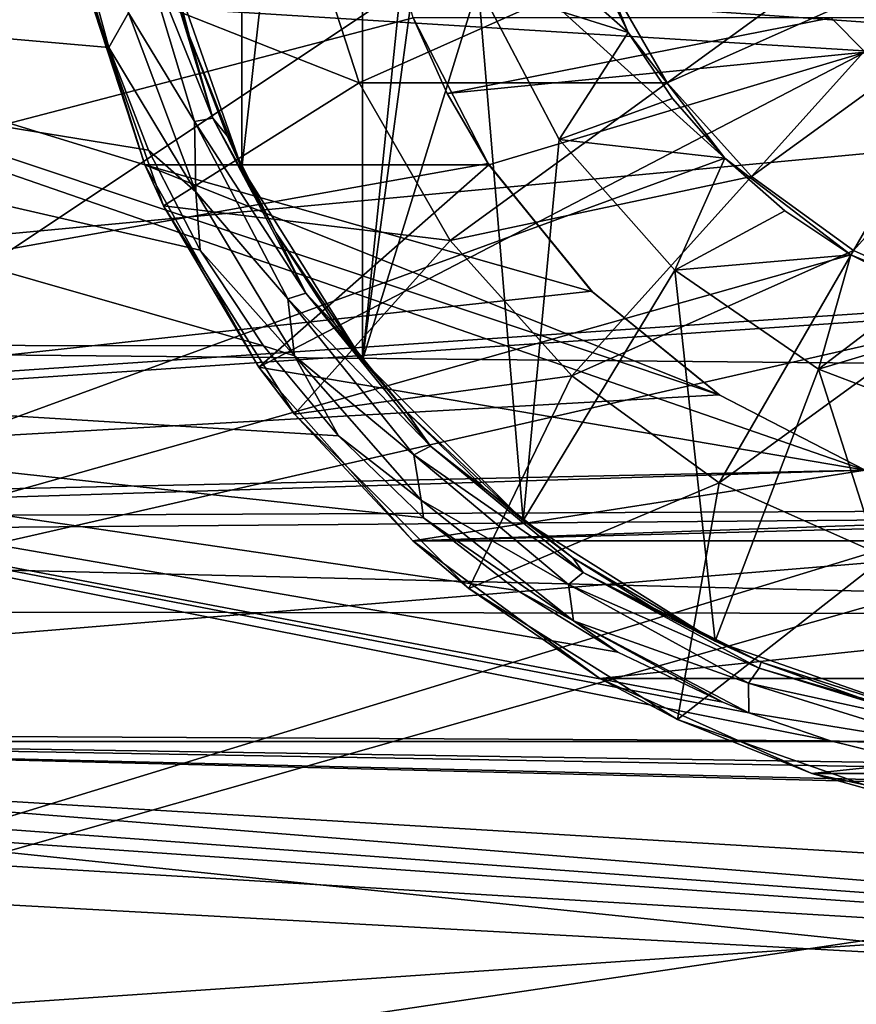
# Model space of a CAD drawing. Header units: millimetres. Extents: x -223 to 138, y -45 to 391.
# Tile 335 of 364: x 123.18 to 126.07, y -4.41 to -1.01. Entities that reach past the tile are written whole.
import ezdxf

# ---------------------------------------------------------------- set-up
doc = ezdxf.new("R2010")
doc.units = ezdxf.units.MM
doc.header["$LTSCALE"] = 65.185185
for name, color, linetype in [('453', 7, 'CONTINUOUS'), ('456', 7, 'CONTINUOUS'), ('458', 7, 'CONTINUOUS'), ('461', 7, 'CONTINUOUS'), ('463', 7, 'CONTINUOUS'), ('464', 7, 'CONTINUOUS'), ('471', 7, 'CONTINUOUS'), ('472', 7, 'CONTINUOUS'), ('479', 7, 'CONTINUOUS'), ('480', 7, 'CONTINUOUS'), ('481', 7, 'CONTINUOUS'), ('483', 7, 'CONTINUOUS'), ('485', 7, 'CONTINUOUS'), ('505', 7, 'CONTINUOUS'), ('506', 7, 'CONTINUOUS'), ('531', 7, 'CONTINUOUS'), ('533', 7, 'CONTINUOUS'), ('556', 7, 'CONTINUOUS'), ('558', 7, 'CONTINUOUS')]:
    doc.layers.add(name, color=color, linetype=linetype)

msp = doc.modelspace()

# ---------------------------------------------------------------- linework, layer by layer
at = {"layer": '453', "color": 7, "linetype": 'CONTINUOUS', "true_color": 0xaaaaaa}
for points in [[(133.1, -1.5465, 22.6974), (133.1, 1.5465, 22.6974), (108.1, 0, 22.75), (133.1, -1.5465, 22.6974)], [(108.1, -3.2378, 22.5184), (133.1, -1.5465, 22.6974), (108.1, 0, 22.75), (108.1, -3.2378, 22.5184)], [(133.1, -4.6109, 22.2778), (133.1, -1.5465, 22.6974), (108.1, -3.2378, 22.5184), (133.1, -4.6109, 22.2778)], [(108.1, -6.4094, 21.8285), (133.1, -4.6109, 22.2778), (108.1, -3.2378, 22.5184), (108.1, -6.4094, 21.8285)]]:
    msp.add_3dface(points, dxfattribs=at)
at = {"layer": '456', "color": 7, "linetype": 'CONTINUOUS', "true_color": 0xaaaaaa}
for points in [[(119.0826, -2.1255, 7.4704), (133.6174, -0.7635, 8.2391), (119.0826, -0.7166, 7.7337), (119.0826, -2.1255, 7.4704)], [(133.6174, -2.2644, 7.9586), (133.6174, -0.7635, 8.2391), (119.0826, -2.1255, 7.4704), (133.6174, -2.2644, 7.9586)], [(119.0826, -3.462, 6.9526), (133.6174, -2.2644, 7.9586), (119.0826, -2.1255, 7.4704), (119.0826, -3.462, 6.9526)], [(133.6174, -3.6882, 7.407), (133.6174, -2.2644, 7.9586), (119.0826, -3.462, 6.9526), (133.6174, -3.6882, 7.407)], [(119.0826, -4.6806, 6.1981), (133.6174, -3.6882, 7.407), (119.0826, -3.462, 6.9526), (119.0826, -4.6806, 6.1981)], [(133.6174, -4.9865, 6.6031), (133.6174, -3.6882, 7.407), (119.0826, -4.6806, 6.1981), (133.6174, -4.9865, 6.6031)]]:
    msp.add_3dface(points, dxfattribs=at)
at = {"layer": '458', "color": 7, "linetype": 'CONTINUOUS', "true_color": 0xaaaaaa}
for points in [[(133.6174, 0, 20.5787), (133.6174, -1.5378, 20.5211), (111.529, 0, 21.35), (133.6174, 0, 20.5787)], [(111.529, 0, 21.35), (133.6174, -1.5378, 20.5211), (111.529, -3.0383, 21.1327), (111.529, 0, 21.35)], [(133.6174, -1.5378, 20.5211), (133.6174, -3.0671, 20.3488), (111.529, -3.0383, 21.1327), (133.6174, -1.5378, 20.5211)], [(133.6174, -3.0671, 20.3488), (133.6174, -4.5792, 20.0627), (111.529, -3.0383, 21.1327), (133.6174, -3.0671, 20.3488)], [(111.529, -3.0383, 21.1327), (133.6174, -4.5792, 20.0627), (111.529, -6.0149, 20.4852), (111.529, -3.0383, 21.1327)]]:
    msp.add_3dface(points, dxfattribs=at)
at = {"layer": '461', "color": 7, "linetype": 'CONTINUOUS', "true_color": 0xaaaaaa}
for points in [[(118.628, -2.7969, -22.5774), (118.7085, 0, -22.75), (126.1, -2.5617, -22.6053), (118.628, -2.7969, -22.5774)], [(126.1, -2.5617, -22.6053), (118.7085, 0, -22.75), (125.5975, -2.3033, -22.6331), (126.1, -2.5617, -22.6053)], [(125.5975, -2.3033, -22.6331), (118.7085, 0, -22.75), (123.6118, -1.5075, -22.7), (125.5975, -2.3033, -22.6331)], [(123.6118, -1.5075, -22.7), (118.7085, 0, -22.75), (123.3785, -0.7682, -22.737), (123.6118, -1.5075, -22.7)], [(125.1576, -1.9467, -22.6666), (125.5975, -2.3033, -22.6331), (123.6118, -1.5075, -22.7), (125.1576, -1.9467, -22.6666)], [(124.8, -1.5075, -22.7), (125.1576, -1.9467, -22.6666), (123.6118, -1.5075, -22.7), (124.8, -1.5075, -22.7)], [(126.76, -2.7289, -22.5857), (118.628, -2.7969, -22.5774), (126.1, -2.5617, -22.6053), (126.76, -2.7289, -22.5857)], [(136.6217, -3.2377, -22.5184), (118.628, -2.7969, -22.5774), (126.76, -2.7289, -22.5857), (136.6217, -3.2377, -22.5184)], [(118.3866, -5.5618, -22.0597), (118.628, -2.7969, -22.5774), (136.6217, -3.2377, -22.5184), (118.3866, -5.5618, -22.0597)], [(136.6217, -6.4094, -21.8285), (118.3866, -5.5618, -22.0597), (136.6217, -3.2377, -22.5184), (136.6217, -6.4094, -21.8285)]]:
    msp.add_3dface(points, dxfattribs=at)
at = {"layer": '463', "color": 7, "linetype": 'CONTINUOUS', "true_color": 0xaaaaaa}
for points in [[(123.8026, -1.8022, -7.7242), (124.0217, -2.1329, -7.6475), (119.0826, -0.7166, -7.7337), (123.8026, -1.8022, -7.7242)], [(119.0826, -0.7166, -7.7337), (124.0217, -2.1329, -7.6475), (119.0826, -2.1255, -7.4704), (119.0826, -0.7166, -7.7337)], [(123.6243, -1.457, -7.7904), (123.8026, -1.8022, -7.7242), (119.0826, -0.7166, -7.7337), (123.6243, -1.457, -7.7904)], [(123.4868, -1.1024, -7.8436), (123.6243, -1.457, -7.7904), (119.0826, -0.7166, -7.7337), (123.4868, -1.1024, -7.8436)], [(123.3893, -0.7417, -7.8824), (123.4868, -1.1024, -7.8436), (119.0826, -0.7166, -7.7337), (123.3893, -0.7417, -7.8824)], [(125.6978, -3.4002, -7.2391), (125.9803, -3.4971, -7.2038), (119.0826, -2.1255, -7.4704), (125.6978, -3.4002, -7.2391)], [(119.0826, -2.1255, -7.4704), (125.9803, -3.4971, -7.2038), (119.0826, -3.462, -6.9526), (119.0826, -2.1255, -7.4704)], [(125.6074, -3.3639, -7.2525), (125.6978, -3.4002, -7.2391), (119.0826, -2.1255, -7.4704), (125.6074, -3.3639, -7.2525)], [(125.2447, -3.1906, -7.3166), (125.6074, -3.3639, -7.2525), (119.0826, -2.1255, -7.4704), (125.2447, -3.1906, -7.3166)], [(124.8982, -2.9776, -7.3928), (125.2447, -3.1906, -7.3166), (119.0826, -2.1255, -7.4704), (124.8982, -2.9776, -7.3928)], [(124.5744, -2.7272, -7.4768), (124.8982, -2.9776, -7.3928), (119.0826, -2.1255, -7.4704), (124.5744, -2.7272, -7.4768)], [(124.2801, -2.4434, -7.5635), (124.5744, -2.7272, -7.4768), (119.0826, -2.1255, -7.4704), (124.2801, -2.4434, -7.5635)], [(124.0217, -2.1329, -7.6475), (124.2801, -2.4434, -7.5635), (119.0826, -2.1255, -7.4704), (124.0217, -2.1329, -7.6475)], [(133.6174, -4.3376, -7.0464), (133.6174, -4.9708, -6.6149), (119.0826, -3.462, -6.9526), (133.6174, -4.3376, -7.0464)], [(119.0826, -3.462, -6.9526), (133.6174, -4.9708, -6.6149), (119.0826, -4.6806, -6.1981), (119.0826, -3.462, -6.9526)], [(127.1105, -3.6635, -7.1649), (133.6174, -4.3376, -7.0464), (119.0826, -3.462, -6.9526), (127.1105, -3.6635, -7.1649)], [(126.7365, -3.6454, -7.1595), (127.1105, -3.6635, -7.1649), (119.0826, -3.462, -6.9526), (126.7365, -3.6454, -7.1595)], [(126.3582, -3.5906, -7.1724), (126.7365, -3.6454, -7.1595), (119.0826, -3.462, -6.9526), (126.3582, -3.5906, -7.1724)], [(125.9803, -3.4971, -7.2038), (126.3582, -3.5906, -7.1724), (119.0826, -3.462, -6.9526), (125.9803, -3.4971, -7.2038)]]:
    msp.add_3dface(points, dxfattribs=at)
at = {"layer": '464', "color": 7, "linetype": 'CONTINUOUS', "true_color": 0xaaaaaa}
for points in [[(117.9511, 0, -21.1257), (117.8692, -2.741, -20.9501), (124.35, 0, -20.9023), (117.9511, 0, -21.1257)], [(124.35, 0, -20.9023), (117.8692, -2.741, -20.9501), (124.3973, -0.508, -20.8945), (124.35, 0, -20.9023)], [(124.3973, -0.508, -20.8945), (117.8692, -2.741, -20.9501), (124.5383, -1, -20.8718), (124.3973, -0.508, -20.8945)], [(124.5383, -1, -20.8718), (117.8692, -2.741, -20.9501), (124.7971, -1.503, -20.8325), (124.5383, -1, -20.8718)], [(124.7971, -1.503, -20.8325), (117.8692, -2.741, -20.9501), (125.1547, -1.9438, -20.7835), (124.7971, -1.503, -20.8325)], [(125.1547, -1.9438, -20.7835), (117.8692, -2.741, -20.9501), (125.5957, -2.3021, -20.7314), (125.1547, -1.9438, -20.7835)], [(125.5957, -2.3021, -20.7314), (117.8692, -2.741, -20.9501), (126.1, -2.5617, -20.6831), (125.5957, -2.3021, -20.7314)], [(126.1, -2.5617, -20.6831), (117.8692, -2.741, -20.9501), (126.5928, -2.7028, -20.6478), (126.1, -2.5617, -20.6831)], [(117.8692, -2.741, -20.9501), (117.6233, -5.4486, -20.4229), (126.5928, -2.7028, -20.6478), (117.8692, -2.741, -20.9501)], [(126.5928, -2.7028, -20.6478), (117.6233, -5.4486, -20.4229), (127.1019, -2.75, -20.6236), (126.5928, -2.7028, -20.6478)], [(117.6233, -5.4486, -20.4229), (133.6174, -3.0671, -20.3488), (127.1019, -2.75, -20.6236), (117.6233, -5.4486, -20.4229)], [(133.6174, -4.5792, -20.0627), (133.6174, -3.0671, -20.3488), (117.6233, -5.4486, -20.4229), (133.6174, -4.5792, -20.0627)]]:
    msp.add_3dface(points, dxfattribs=at)
at = {"layer": '471', "color": 7, "linetype": 'CONTINUOUS', "true_color": 0xaaaaaa}
for points in [[(123.9466, 1.5186, -8.5), (124.3636, 2.1822, -8.5), (123.9466, -1.5186, -8.5), (123.9466, 1.5186, -8.5)], [(123.9466, -1.5186, -8.5), (124.3636, 2.1822, -8.5), (124.3636, -2.1822, -8.5), (123.9466, -1.5186, -8.5)], [(124.3636, -2.1822, -8.5), (124.3636, 2.1822, -8.5), (124.6182, 0.3013, -8.5), (124.3636, -2.1822, -8.5)], [(123.6878, -0.7788, -8.5), (123.9466, 1.5186, -8.5), (123.9466, -1.5186, -8.5), (123.6878, -0.7788, -8.5)], [(124.6182, -0.3013, -8.5), (124.3636, -2.1822, -8.5), (124.6182, 0.3013, -8.5), (124.6182, -0.3013, -8.5)], [(124.7624, -0.8864, -8.5), (124.3636, -2.1822, -8.5), (124.6182, -0.3013, -8.5), (124.7624, -0.8864, -8.5)], [(124.9178, -2.7364, -8.5), (124.3636, -2.1822, -8.5), (124.7624, -0.8864, -8.5), (124.9178, -2.7364, -8.5)], [(125.0425, -1.4201, -8.5), (124.9178, -2.7364, -8.5), (124.7624, -0.8864, -8.5), (125.0425, -1.4201, -8.5)], [(125.4421, -1.8712, -8.5), (124.9178, -2.7364, -8.5), (125.0425, -1.4201, -8.5), (125.4421, -1.8712, -8.5)], [(125.5814, -3.1534, -8.5), (124.9178, -2.7364, -8.5), (125.4421, -1.8712, -8.5), (125.5814, -3.1534, -8.5)], [(125.9381, -2.2136, -8.5), (125.5814, -3.1534, -8.5), (125.4421, -1.8712, -8.5), (125.9381, -2.2136, -8.5)], [(126.3212, -3.4122, -8.5), (125.5814, -3.1534, -8.5), (125.9381, -2.2136, -8.5), (126.3212, -3.4122, -8.5)], [(126.5017, -2.4273, -8.5), (126.3212, -3.4122, -8.5), (125.9381, -2.2136, -8.5), (126.5017, -2.4273, -8.5)]]:
    msp.add_3dface(points, dxfattribs=at)
at = {"layer": '472', "color": 7, "linetype": 'CONTINUOUS', "true_color": 0xaaaaaa}
for points in [[(123.6738, -0.7148, -8.1804), (123.6878, -0.7788, -8.5), (123.7657, -1.0643, -8.139), (123.6738, -0.7148, -8.1804)], [(123.6878, -0.7788, -8.5), (123.9466, -1.5186, -8.5), (123.7657, -1.0643, -8.139), (123.6878, -0.7788, -8.5)], [(123.7657, -1.0643, -8.139), (123.9466, -1.5186, -8.5), (123.8956, -1.4077, -8.0823), (123.7657, -1.0643, -8.139)], [(123.8956, -1.4077, -8.0823), (123.9466, -1.5186, -8.5), (124.064, -1.7414, -8.0118), (123.8956, -1.4077, -8.0823)], [(123.9466, -1.5186, -8.5), (124.3636, -2.1822, -8.5), (124.064, -1.7414, -8.0118), (123.9466, -1.5186, -8.5)], [(124.064, -1.7414, -8.0118), (124.3636, -2.1822, -8.5), (124.2706, -2.0602, -7.9303), (124.064, -1.7414, -8.0118)], [(124.2706, -2.0602, -7.9303), (124.3636, -2.1822, -8.5), (124.5135, -2.3579, -7.8416), (124.2706, -2.0602, -7.9303)], [(124.3636, -2.1822, -8.5), (124.9178, -2.7364, -8.5), (124.5135, -2.3579, -7.8416), (124.3636, -2.1822, -8.5)], [(124.5135, -2.3579, -7.8416), (124.9178, -2.7364, -8.5), (124.7885, -2.6281, -7.7508), (124.5135, -2.3579, -7.8416)], [(124.7885, -2.6281, -7.7508), (124.9178, -2.7364, -8.5), (125.0893, -2.8648, -7.6636), (124.7885, -2.6281, -7.7508)], [(124.9178, -2.7364, -8.5), (125.5814, -3.1534, -8.5), (125.0893, -2.8648, -7.6636), (124.9178, -2.7364, -8.5)], [(125.0893, -2.8648, -7.6636), (125.5814, -3.1534, -8.5), (125.409, -3.0644, -7.5853), (125.0893, -2.8648, -7.6636)], [(125.409, -3.0644, -7.5853), (125.5814, -3.1534, -8.5), (125.7408, -3.2253, -7.5202), (125.409, -3.0644, -7.5853)], [(125.5814, -3.1534, -8.5), (126.3212, -3.4122, -8.5), (125.7408, -3.2253, -7.5202), (125.5814, -3.1534, -8.5)], [(125.7408, -3.2253, -7.5202), (126.3212, -3.4122, -8.5), (126.079, -3.3478, -7.4711), (125.7408, -3.2253, -7.5202)]]:
    msp.add_3dface(points, dxfattribs=at)
at = {"layer": '479', "color": 7, "linetype": 'CONTINUOUS', "true_color": 0xaaaaaa}
for points in [[(120.1, 3.5, -5), (120.1, -3.5, -5), (125.6149, -1.4848, -5), (120.1, 3.5, -5)], [(125.0715, -0.5435, -5), (120.1, 3.5, -5), (125.2813, -1.0499, -5), (125.0715, -0.5435, -5)], [(125.2813, -1.0499, -5), (120.1, 3.5, -5), (125.6149, -1.4848, -5), (125.2813, -1.0499, -5)], [(125.6149, -1.4848, -5), (120.1, -3.5, -5), (126.0499, -1.8186, -5), (125.6149, -1.4848, -5)], [(126.0499, -1.8186, -5), (120.1, -3.5, -5), (126.5564, -2.0284, -5), (126.0499, -1.8186, -5)], [(120.1, -3.5, -5), (132.6, -3.5, -5), (126.5564, -2.0284, -5), (120.1, -3.5, -5)]]:
    msp.add_3dface(points, dxfattribs=at)
at = {"layer": '480', "color": 7, "linetype": 'CONTINUOUS', "true_color": 0xaaaaaa}
for points in [[(132.6, -3.5, -4.5), (132.6, -3.5, -5), (120.1, -3.5, -5), (132.6, -3.5, -4.5)], [(132.6, -3.5, -4.5), (120.1, -3.5, -5), (120.1, -3.5, -4.5), (132.6, -3.5, -4.5)]]:
    msp.add_3dface(points, dxfattribs=at)
at = {"layer": '481', "color": 7, "linetype": 'CONTINUOUS', "true_color": 0xaaaaaa}
for points in [[(132.6, -4.5, -4.5), (120.1, -3.5, -4.5), (119.7116, -3.5511, -4.5), (132.6, -4.5, -4.5)], [(132.6, -4.5, -4.5), (132.6, -3.5, -4.5), (120.1, -3.5, -4.5), (132.6, -4.5, -4.5)], [(119.3499, -3.701, -4.5), (132.6, -4.5, -4.5), (119.7116, -3.5511, -4.5), (119.3499, -3.701, -4.5)], [(119.1, -4.5, -4.5), (132.6, -4.5, -4.5), (119.3499, -3.701, -4.5), (119.1, -4.5, -4.5)]]:
    msp.add_3dface(points, dxfattribs=at)
at = {"layer": '483', "color": 7, "linetype": 'CONTINUOUS', "true_color": 0xaaaaaa}
for points in [[(132.6, 4.5, 4.5), (132.6, -4.5, 4.5), (119.1, -4.5, 4.5), (132.6, 4.5, 4.5)], [(119.1, 4.5, 4.5), (132.6, 4.5, 4.5), (119.1, -4.5, 4.5), (119.1, 4.5, 4.5)]]:
    msp.add_3dface(points, dxfattribs=at)
at = {"layer": '485', "color": 7, "linetype": 'CONTINUOUS', "true_color": 0xaaaaaa}
for points in [[(123.5832, -0.6918, -7.9749), (123.7828, -1.3575, -7.8863), (123.5554, -0.9819, -7.8804), (123.5832, -0.6918, -7.9749)], [(123.8459, -1.3468, -7.9813), (123.5832, -0.6918, -7.9749), (123.646, -0.6873, -8.0707), (123.8459, -1.3468, -7.9813)], [(123.7828, -1.3575, -7.8863), (123.5832, -0.6918, -7.9749), (123.8459, -1.3468, -7.9813), (123.7828, -1.3575, -7.8863)], [(123.6738, -0.7148, -8.1804), (123.7657, -1.0643, -8.139), (123.646, -0.6873, -8.0707), (123.6738, -0.7148, -8.1804)], [(123.7657, -1.0643, -8.139), (123.8459, -1.3468, -7.9813), (123.646, -0.6873, -8.0707), (123.7657, -1.0643, -8.139)], [(123.4868, -1.1024, -7.8436), (123.3893, -0.7417, -7.8824), (123.5554, -0.9819, -7.8804), (123.4868, -1.1024, -7.8436)], [(123.4868, -1.1024, -7.8436), (123.5554, -0.9819, -7.8804), (123.7882, -1.6007, -7.7813), (123.4868, -1.1024, -7.8436)], [(123.5554, -0.9819, -7.8804), (123.7828, -1.3575, -7.8863), (123.7882, -1.6007, -7.7813), (123.5554, -0.9819, -7.8804)], [(123.7657, -1.0643, -8.139), (123.8956, -1.4077, -8.0823), (123.8459, -1.3468, -7.9813), (123.7657, -1.0643, -8.139)], [(123.6243, -1.457, -7.7904), (123.4868, -1.1024, -7.8436), (123.7882, -1.6007, -7.7813), (123.6243, -1.457, -7.7904)], [(124.1678, -1.9508, -7.8483), (123.7828, -1.3575, -7.8863), (123.8459, -1.3468, -7.9813), (124.1678, -1.9508, -7.8483)], [(123.7828, -1.3575, -7.8863), (124.1055, -1.9699, -7.754), (123.7882, -1.6007, -7.7813), (123.7828, -1.3575, -7.8863)], [(124.1055, -1.9699, -7.754), (123.7828, -1.3575, -7.8863), (124.1678, -1.9508, -7.8483), (124.1055, -1.9699, -7.754)], [(123.8956, -1.4077, -8.0823), (124.064, -1.7414, -8.0118), (123.8459, -1.3468, -7.9813), (123.8956, -1.4077, -8.0823)], [(124.064, -1.7414, -8.0118), (124.1678, -1.9508, -7.8483), (123.8459, -1.3468, -7.9813), (124.064, -1.7414, -8.0118)], [(123.8026, -1.8022, -7.7242), (123.6243, -1.457, -7.7904), (123.7882, -1.6007, -7.7813), (123.8026, -1.8022, -7.7242)], [(123.8026, -1.8022, -7.7242), (123.7882, -1.6007, -7.7813), (124.1279, -2.1673, -7.6495), (123.8026, -1.8022, -7.7242)], [(123.7882, -1.6007, -7.7813), (124.1055, -1.9699, -7.754), (124.1279, -2.1673, -7.6495), (123.7882, -1.6007, -7.7813)], [(124.064, -1.7414, -8.0118), (124.2706, -2.0602, -7.9303), (124.1678, -1.9508, -7.8483), (124.064, -1.7414, -8.0118)], [(124.0217, -2.1329, -7.6475), (123.8026, -1.8022, -7.7242), (124.1279, -2.1673, -7.6495), (124.0217, -2.1329, -7.6475)], [(124.5987, -2.4793, -7.6919), (124.1055, -1.9699, -7.754), (124.1678, -1.9508, -7.8483), (124.5987, -2.4793, -7.6919)], [(124.1055, -1.9699, -7.754), (124.5403, -2.5091, -7.598), (124.1279, -2.1673, -7.6495), (124.1055, -1.9699, -7.754)], [(124.5403, -2.5091, -7.598), (124.1055, -1.9699, -7.754), (124.5987, -2.4793, -7.6919), (124.5403, -2.5091, -7.598)], [(124.2706, -2.0602, -7.9303), (124.5135, -2.3579, -7.8416), (124.1678, -1.9508, -7.8483), (124.2706, -2.0602, -7.9303)], [(124.5135, -2.3579, -7.8416), (124.5987, -2.4793, -7.6919), (124.1678, -1.9508, -7.8483), (124.5135, -2.3579, -7.8416)], [(124.2801, -2.4434, -7.5635), (124.0217, -2.1329, -7.6475), (124.1279, -2.1673, -7.6495), (124.2801, -2.4434, -7.5635)], [(124.2801, -2.4434, -7.5635), (124.1279, -2.1673, -7.6495), (124.5656, -2.6661, -7.5017), (124.2801, -2.4434, -7.5635)], [(124.1279, -2.1673, -7.6495), (124.5403, -2.5091, -7.598), (124.5656, -2.6661, -7.5017), (124.1279, -2.1673, -7.6495)], [(124.5135, -2.3579, -7.8416), (124.7885, -2.6281, -7.7508), (124.5987, -2.4793, -7.6919), (124.5135, -2.3579, -7.8416)], [(124.5744, -2.7272, -7.4768), (124.2801, -2.4434, -7.5635), (124.5656, -2.6661, -7.5017), (124.5744, -2.7272, -7.4768)], [(125.1254, -2.9162, -7.5361), (124.5403, -2.5091, -7.598), (124.5987, -2.4793, -7.6919), (125.1254, -2.9162, -7.5361)], [(124.7885, -2.6281, -7.7508), (125.0893, -2.8648, -7.6636), (124.5987, -2.4793, -7.6919), (124.7885, -2.6281, -7.7508)], [(125.0893, -2.8648, -7.6636), (125.1254, -2.9162, -7.5361), (124.5987, -2.4793, -7.6919), (125.0893, -2.8648, -7.6636)], [(124.5403, -2.5091, -7.598), (125.0752, -2.9577, -7.4418), (124.5656, -2.6661, -7.5017), (124.5403, -2.5091, -7.598)], [(125.0752, -2.9577, -7.4418), (124.5403, -2.5091, -7.598), (125.1254, -2.9162, -7.5361), (125.0752, -2.9577, -7.4418)], [(124.5744, -2.7272, -7.4768), (124.5656, -2.6661, -7.5017), (125.0925, -3.0822, -7.3579), (124.5744, -2.7272, -7.4768)], [(124.5656, -2.6661, -7.5017), (125.0752, -2.9577, -7.4418), (125.0925, -3.0822, -7.3579), (124.5656, -2.6661, -7.5017)], [(124.8982, -2.9776, -7.3928), (124.5744, -2.7272, -7.4768), (125.0925, -3.0822, -7.3579), (124.8982, -2.9776, -7.3928)], [(125.0893, -2.8648, -7.6636), (125.409, -3.0644, -7.5853), (125.1254, -2.9162, -7.5361), (125.0893, -2.8648, -7.6636)], [(125.7332, -3.2458, -7.4065), (125.0752, -2.9577, -7.4418), (125.1254, -2.9162, -7.5361), (125.7332, -3.2458, -7.4065)], [(125.409, -3.0644, -7.5853), (125.7408, -3.2253, -7.5202), (125.1254, -2.9162, -7.5361), (125.409, -3.0644, -7.5853)], [(125.7408, -3.2253, -7.5202), (125.7332, -3.2458, -7.4065), (125.1254, -2.9162, -7.5361), (125.7408, -3.2253, -7.5202)], [(125.0752, -2.9577, -7.4418), (125.6967, -3.2981, -7.3113), (125.0925, -3.0822, -7.3579), (125.0752, -2.9577, -7.4418)], [(125.6967, -3.2981, -7.3113), (125.0752, -2.9577, -7.4418), (125.7332, -3.2458, -7.4065), (125.6967, -3.2981, -7.3113)], [(125.2447, -3.1906, -7.3166), (124.8982, -2.9776, -7.3928), (125.0925, -3.0822, -7.3579), (125.2447, -3.1906, -7.3166)], [(125.6978, -3.4002, -7.2391), (125.6074, -3.3639, -7.2525), (125.0925, -3.0822, -7.3579), (125.6978, -3.4002, -7.2391)], [(125.6967, -3.2981, -7.3113), (125.6978, -3.4002, -7.2391), (125.0925, -3.0822, -7.3579), (125.6967, -3.2981, -7.3113)], [(125.6074, -3.3639, -7.2525), (125.2447, -3.1906, -7.3166), (125.0925, -3.0822, -7.3579), (125.6074, -3.3639, -7.2525)], [(125.7408, -3.2253, -7.5202), (126.079, -3.3478, -7.4711), (125.7332, -3.2458, -7.4065), (125.7408, -3.2253, -7.5202)], [(126.4026, -3.452, -7.3281), (125.6967, -3.2981, -7.3113), (125.7332, -3.2458, -7.4065), (126.4026, -3.452, -7.3281)], [(126.079, -3.3478, -7.4711), (126.4026, -3.452, -7.3281), (125.7332, -3.2458, -7.4065), (126.079, -3.3478, -7.4711)], [(126.3847, -3.512, -7.2321), (125.6978, -3.4002, -7.2391), (125.6967, -3.2981, -7.3113), (126.3847, -3.512, -7.2321)], [(126.3847, -3.512, -7.2321), (125.6967, -3.2981, -7.3113), (126.4026, -3.452, -7.3281), (126.3847, -3.512, -7.2321)], [(125.9803, -3.4971, -7.2038), (125.6978, -3.4002, -7.2391), (126.3847, -3.512, -7.2321), (125.9803, -3.4971, -7.2038)], [(126.3582, -3.5906, -7.1724), (125.9803, -3.4971, -7.2038), (126.3847, -3.512, -7.2321), (126.3582, -3.5906, -7.1724)]]:
    msp.add_3dface(points, dxfattribs=at)
at = {"layer": '505', "color": 7, "linetype": 'CONTINUOUS', "true_color": 0xaaaaaa}
for points in [[(125.0715, -0.5435, -5), (125.2813, -1.0499, -5), (125.0716, -0.5435, -8.1), (125.0715, -0.5435, -5)], [(125.0716, -0.5435, -8.1), (125.2813, -1.0499, -5), (125.1599, -0.8036, -8.1), (125.0716, -0.5435, -8.1)], [(125.1599, -0.8036, -8.1), (125.2813, -1.0499, -5), (125.2813, -1.05, -8.1), (125.1599, -0.8036, -8.1)], [(125.2813, -1.0499, -5), (125.6149, -1.4848, -5), (125.2813, -1.05, -8.1), (125.2813, -1.0499, -5)], [(125.2813, -1.05, -8.1), (125.6149, -1.4848, -5), (125.4339, -1.2784, -8.1), (125.2813, -1.05, -8.1)], [(125.4339, -1.2784, -8.1), (125.6149, -1.4848, -5), (125.6151, -1.4849, -8.1), (125.4339, -1.2784, -8.1)], [(125.6149, -1.4848, -5), (126.0499, -1.8186, -5), (125.6151, -1.4849, -8.1), (125.6149, -1.4848, -5)], [(125.6151, -1.4849, -8.1), (126.0499, -1.8186, -5), (125.8216, -1.6661, -8.1), (125.6151, -1.4849, -8.1)], [(125.8216, -1.6661, -8.1), (126.0499, -1.8186, -5), (126.05, -1.8187, -8.1), (125.8216, -1.6661, -8.1)], [(126.0499, -1.8186, -5), (126.5564, -2.0284, -5), (126.05, -1.8187, -8.1), (126.0499, -1.8186, -5)], [(126.05, -1.8187, -8.1), (126.5564, -2.0284, -5), (126.2964, -1.9401, -8.1), (126.05, -1.8187, -8.1)]]:
    msp.add_3dface(points, dxfattribs=at)
at = {"layer": '506', "color": 7, "linetype": 'CONTINUOUS', "true_color": 0xaaaaaa}
for points in [[(124.7624, -0.8864, -8.5), (125.1599, -0.8036, -8.1), (125.2813, -1.05, -8.1), (124.7624, -0.8864, -8.5)], [(125.0425, -1.4201, -8.5), (124.7624, -0.8864, -8.5), (125.2813, -1.05, -8.1), (125.0425, -1.4201, -8.5)], [(125.0425, -1.4201, -8.5), (125.2813, -1.05, -8.1), (125.4339, -1.2784, -8.1), (125.0425, -1.4201, -8.5)], [(125.0425, -1.4201, -8.5), (125.4339, -1.2784, -8.1), (125.6151, -1.4849, -8.1), (125.0425, -1.4201, -8.5)], [(125.4421, -1.8712, -8.5), (125.0425, -1.4201, -8.5), (125.6151, -1.4849, -8.1), (125.4421, -1.8712, -8.5)], [(125.4421, -1.8712, -8.5), (125.6151, -1.4849, -8.1), (125.8216, -1.6661, -8.1), (125.4421, -1.8712, -8.5)], [(125.4421, -1.8712, -8.5), (125.8216, -1.6661, -8.1), (126.05, -1.8187, -8.1), (125.4421, -1.8712, -8.5)], [(125.9381, -2.2136, -8.5), (125.4421, -1.8712, -8.5), (126.05, -1.8187, -8.1), (125.9381, -2.2136, -8.5)], [(125.9381, -2.2136, -8.5), (126.05, -1.8187, -8.1), (126.2964, -1.9401, -8.1), (125.9381, -2.2136, -8.5)], [(125.9381, -2.2136, -8.5), (126.2964, -1.9401, -8.1), (126.5565, -2.0284, -8.1), (125.9381, -2.2136, -8.5)], [(126.5017, -2.4273, -8.5), (125.9381, -2.2136, -8.5), (126.5565, -2.0284, -8.1), (126.5017, -2.4273, -8.5)]]:
    msp.add_3dface(points, dxfattribs=at)
at = {"layer": '531', "color": 7, "linetype": 'CONTINUOUS', "true_color": 0xaaaaaa}
for points in [[(124.5383, -1, -22.7), (124.6559, -1.2606, -22.7), (125.982, -1, -22.7), (124.5383, -1, -22.7)], [(125.982, -1, -22.7), (124.6559, -1.2606, -22.7), (126.1, -1.118, -22.7), (125.982, -1, -22.7)], [(128.218, -1, -22.7), (125.982, -1, -22.7), (126.1, -1.118, -22.7), (128.218, -1, -22.7)], [(124.8, -1.5075, -22.7), (124.0058, -2.2059, -22.7), (126.1, -1.118, -22.7), (124.8, -1.5075, -22.7)], [(124.0058, -2.2059, -22.7), (126.1, -2.5617, -22.7), (126.1, -1.118, -22.7), (124.0058, -2.2059, -22.7)], [(124.6559, -1.2606, -22.7), (124.8, -1.5075, -22.7), (126.1, -1.118, -22.7), (124.6559, -1.2606, -22.7)], [(124.8, -1.5075, -22.7), (123.6118, -1.5075, -22.7), (124.0058, -2.2059, -22.7), (124.8, -1.5075, -22.7)], [(124.0058, -2.2059, -22.7), (124.5377, -2.8062, -22.7), (126.1, -2.5617, -22.7), (124.0058, -2.2059, -22.7)], [(126.1, -2.5617, -22.7), (124.5377, -2.8062, -22.7), (126.7598, -2.7289, -22.7), (126.1, -2.5617, -22.7)], [(124.5377, -2.8062, -22.7), (129.6623, -2.8062, -22.7), (127.4402, -2.7289, -22.7), (124.5377, -2.8062, -22.7)], [(126.7598, -2.7289, -22.7), (124.5377, -2.8062, -22.7), (127.4402, -2.7289, -22.7), (126.7598, -2.7289, -22.7)], [(125.1836, -3.2814, -22.7), (129.6623, -2.8062, -22.7), (124.5377, -2.8062, -22.7), (125.1836, -3.2814, -22.7)], [(129.0164, -3.2814, -22.7), (129.6623, -2.8062, -22.7), (125.1836, -3.2814, -22.7), (129.0164, -3.2814, -22.7)], [(125.915, -3.6105, -22.7), (129.0164, -3.2814, -22.7), (125.1836, -3.2814, -22.7), (125.915, -3.6105, -22.7)], [(128.285, -3.6105, -22.7), (129.0164, -3.2814, -22.7), (125.915, -3.6105, -22.7), (128.285, -3.6105, -22.7)], [(126.699, -3.7788, -22.7), (128.285, -3.6105, -22.7), (125.915, -3.6105, -22.7), (126.699, -3.7788, -22.7)]]:
    msp.add_3dface(points, dxfattribs=at)
at = {"layer": '533', "color": 7, "linetype": 'CONTINUOUS', "true_color": 0xaaaaaa}
for points in [[(124.157, -0.6256, -23.7172), (124.3514, -1.2238, -23.7172), (123.3953, -0.8456, -23), (124.157, -0.6256, -23.7172)], [(124.3514, -1.2238, -23.7172), (124.157, -0.6256, -23.7172), (125.1976, -0.847, -24.2552), (124.3514, -1.2238, -23.7172)], [(125.4153, -1.224, -24.2552), (125.1976, -0.847, -24.2552), (126.2391, -0.6255, -24.5877), (125.4153, -1.224, -24.2552)], [(126.3879, -0.7908, -24.5877), (125.4153, -1.224, -24.2552), (126.2391, -0.6255, -24.5877), (126.3879, -0.7908, -24.5877)], [(125.7066, -1.5476, -24.2552), (125.4153, -1.224, -24.2552), (126.3879, -0.7908, -24.5877), (125.7066, -1.5476, -24.2552)], [(126.5679, -0.9216, -24.5877), (125.7066, -1.5476, -24.2552), (126.3879, -0.7908, -24.5877), (126.5679, -0.9216, -24.5877)], [(123.3953, -0.8456, -23), (124.3514, -1.2238, -23.7172), (123.6763, -1.6488, -23), (123.3953, -0.8456, -23)], [(125.4153, -1.224, -24.2552), (124.3514, -1.2238, -23.7172), (125.1976, -0.847, -24.2552), (125.4153, -1.224, -24.2552)], [(126.0588, -1.8034, -24.2552), (125.7066, -1.5476, -24.2552), (126.5679, -0.9216, -24.5877), (126.0588, -1.8034, -24.2552)], [(126.7711, -1.0121, -24.5877), (126.0588, -1.8034, -24.2552), (126.5679, -0.9216, -24.5877), (126.7711, -1.0121, -24.5877)], [(126.4565, -1.9805, -24.2552), (126.0588, -1.8034, -24.2552), (126.7711, -1.0121, -24.5877), (126.4565, -1.9805, -24.2552)], [(124.3514, -1.2238, -23.7172), (124.6659, -1.7685, -23.7172), (123.6763, -1.6488, -23), (124.3514, -1.2238, -23.7172)], [(124.6659, -1.7685, -23.7172), (124.3514, -1.2238, -23.7172), (125.4153, -1.224, -24.2552), (124.6659, -1.7685, -23.7172)], [(125.7066, -1.5476, -24.2552), (124.6659, -1.7685, -23.7172), (125.4153, -1.224, -24.2552), (125.7066, -1.5476, -24.2552)], [(125.0868, -2.2359, -23.7172), (124.6659, -1.7685, -23.7172), (125.7066, -1.5476, -24.2552), (125.0868, -2.2359, -23.7172)], [(126.0588, -1.8034, -24.2552), (125.0868, -2.2359, -23.7172), (125.7066, -1.5476, -24.2552), (126.0588, -1.8034, -24.2552)], [(123.6763, -1.6488, -23), (124.6659, -1.7685, -23.7172), (124.129, -2.3693, -23), (123.6763, -1.6488, -23)], [(124.6659, -1.7685, -23.7172), (125.0868, -2.2359, -23.7172), (124.129, -2.3693, -23), (124.6659, -1.7685, -23.7172)], [(125.5956, -2.6056, -23.7172), (125.0868, -2.2359, -23.7172), (126.0588, -1.8034, -24.2552), (125.5956, -2.6056, -23.7172)], [(126.4565, -1.9805, -24.2552), (125.5956, -2.6056, -23.7172), (126.0588, -1.8034, -24.2552), (126.4565, -1.9805, -24.2552)], [(126.1703, -2.8615, -23.7172), (125.5956, -2.6056, -23.7172), (126.4565, -1.9805, -24.2552), (126.1703, -2.8615, -23.7172)], [(124.129, -2.3693, -23), (125.0868, -2.2359, -23.7172), (124.7307, -2.971, -23), (124.129, -2.3693, -23)], [(125.0868, -2.2359, -23.7172), (125.5956, -2.6056, -23.7172), (124.7307, -2.971, -23), (125.0868, -2.2359, -23.7172)], [(124.7307, -2.971, -23), (125.5956, -2.6056, -23.7172), (125.4512, -3.4237, -23), (124.7307, -2.971, -23)], [(125.5956, -2.6056, -23.7172), (126.1703, -2.8615, -23.7172), (125.4512, -3.4237, -23), (125.5956, -2.6056, -23.7172)], [(125.4512, -3.4237, -23), (126.1703, -2.8615, -23.7172), (126.2544, -3.7047, -23), (125.4512, -3.4237, -23)]]:
    msp.add_3dface(points, dxfattribs=at)
at = {"layer": '556', "color": 7, "linetype": 'CONTINUOUS', "true_color": 0xaaaaaa}
for points in [[(123.6118, -1.5075, -22.7), (123.3785, -0.7682, -22.737), (123.3953, -0.8456, -23), (123.6118, -1.5075, -22.7)], [(123.6118, -1.5075, -22.7), (123.3953, -0.8456, -23), (123.6763, -1.6488, -23), (123.6118, -1.5075, -22.7)], [(124.0058, -2.2059, -22.7), (123.6118, -1.5075, -22.7), (123.6763, -1.6488, -23), (124.0058, -2.2059, -22.7)], [(124.0058, -2.2059, -22.7), (123.6763, -1.6488, -23), (124.129, -2.3693, -23), (124.0058, -2.2059, -22.7)], [(124.5377, -2.8062, -22.7), (124.0058, -2.2059, -22.7), (124.129, -2.3693, -23), (124.5377, -2.8062, -22.7)], [(124.5377, -2.8062, -22.7), (124.129, -2.3693, -23), (124.7307, -2.971, -23), (124.5377, -2.8062, -22.7)], [(125.1836, -3.2814, -22.7), (124.5377, -2.8062, -22.7), (124.7307, -2.971, -23), (125.1836, -3.2814, -22.7)], [(125.1836, -3.2814, -22.7), (124.7307, -2.971, -23), (125.4512, -3.4237, -23), (125.1836, -3.2814, -22.7)], [(125.915, -3.6105, -22.7), (125.1836, -3.2814, -22.7), (125.4512, -3.4237, -23), (125.915, -3.6105, -22.7)], [(125.915, -3.6105, -22.7), (125.4512, -3.4237, -23), (126.2544, -3.7047, -23), (125.915, -3.6105, -22.7)], [(126.699, -3.7788, -22.7), (125.915, -3.6105, -22.7), (126.2544, -3.7047, -23), (126.699, -3.7788, -22.7)]]:
    msp.add_3dface(points, dxfattribs=at)
at = {"layer": '558', "color": 7, "linetype": 'CONTINUOUS', "true_color": 0xaaaaaa}
for points in [[(124.5383, -1, -20.8718), (124.7971, -1.503, -20.8325), (124.5383, -1, -22.7), (124.5383, -1, -20.8718)], [(124.7971, -1.503, -20.8325), (124.6559, -1.2606, -22.7), (124.5383, -1, -22.7), (124.7971, -1.503, -20.8325)], [(124.7971, -1.503, -20.8325), (124.8, -1.5075, -22.7), (124.6559, -1.2606, -22.7), (124.7971, -1.503, -20.8325)], [(124.8, -1.5075, -22.7), (124.7971, -1.503, -20.8325), (125.1547, -1.9438, -20.7835), (124.8, -1.5075, -22.7)], [(125.1576, -1.9467, -22.6666), (124.8, -1.5075, -22.7), (125.1547, -1.9438, -20.7835), (125.1576, -1.9467, -22.6666)], [(125.1576, -1.9467, -22.6666), (125.1547, -1.9438, -20.7835), (125.5957, -2.3021, -20.7314), (125.1576, -1.9467, -22.6666)], [(125.5975, -2.3033, -22.6331), (125.1576, -1.9467, -22.6666), (125.5957, -2.3021, -20.7314), (125.5975, -2.3033, -22.6331)], [(125.5975, -2.3033, -22.6331), (125.5957, -2.3021, -20.7314), (126.1, -2.5617, -20.6831), (125.5975, -2.3033, -22.6331)], [(126.1, -2.5617, -22.6053), (125.5975, -2.3033, -22.6331), (126.1, -2.5617, -20.6831), (126.1, -2.5617, -22.6053)]]:
    msp.add_3dface(points, dxfattribs=at)

doc.saveas('drawing.dxf')
